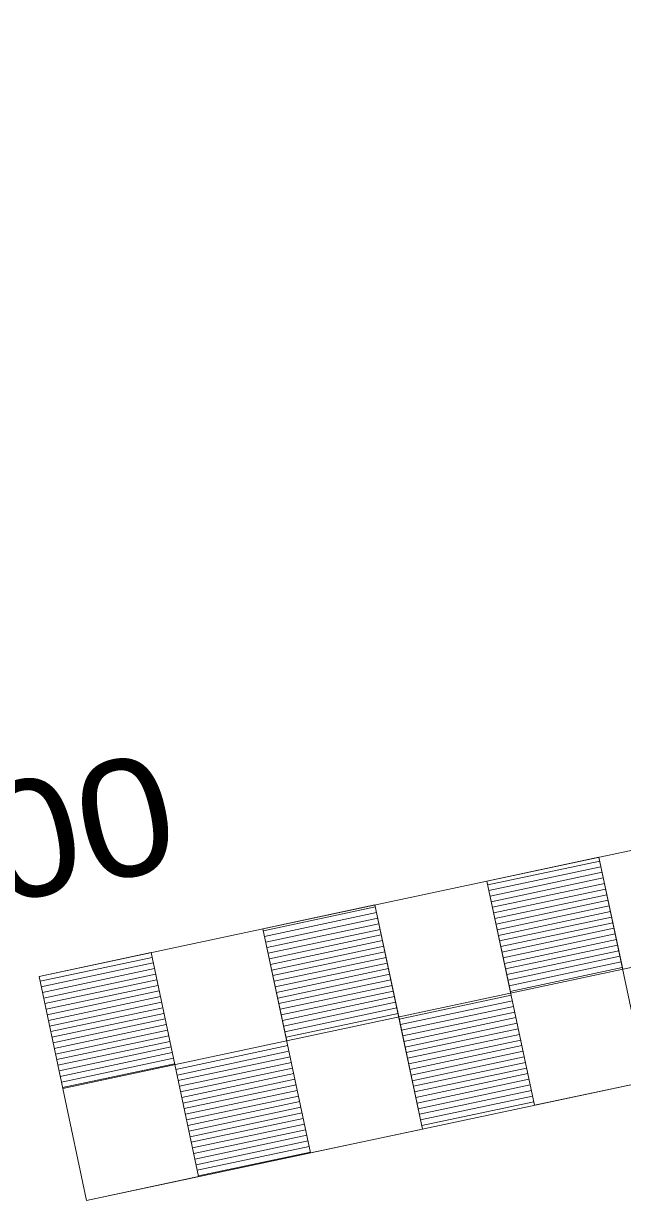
# Model space of a CAD drawing. Extents: x 2357218 to 2371708, y 6973728 to 6980157.
# Drawn here: x 2358089.1 to 2358141.4, y 6974163.8 to 6974266.5 of the extents above; entities that cross this region are included whole.
import ezdxf
from ezdxf.enums import TextEntityAlignment as Align

# ---------------------------------------------------------------- set-up
doc = ezdxf.new("R2010")
doc.units = 0
doc.header["$LTSCALE"] = 2
doc.layers.add('62', color=7, linetype='Continuous', lineweight=13)
doc.layers.add('63', color=7, linetype='Continuous', lineweight=13)

msp = doc.modelspace()

# ---------------------------------------------------------------- linework, layer by layer
at = {"layer": '62'}
for p, q in [((2358090.44, 6974183.356), (2358481.753, 6974266.532)), ((2358092.52, 6974173.573), (2358483.832, 6974256.749)), ((2358139.354, 6974193.754), (2358141.433, 6974183.97)), ((2358129.641, 6974191.339), (2358139.425, 6974193.416)), ((2358129.746, 6974190.849), (2358139.528, 6974192.928)), ((2358129.57, 6974191.674), (2358131.65, 6974181.891)), ((2358129.85, 6974190.359), (2358139.633, 6974192.438)), ((2358129.955, 6974189.87), (2358139.737, 6974191.948)), ((2358130.058, 6974189.381), (2358139.84, 6974191.461)), ((2358130.163, 6974188.892), (2358139.945, 6974190.972)), ((2358119.788, 6974189.595), (2358121.869, 6974179.813)), ((2358130.266, 6974188.402), (2358140.049, 6974190.482)), ((2358130.369, 6974187.913), (2358140.153, 6974189.993)), ((2358110.045, 6974187.331), (2358119.828, 6974189.411)), ((2358110.149, 6974186.842), (2358119.931, 6974188.921)), ((2358130.474, 6974187.424), (2358140.257, 6974189.504)), ((2358130.578, 6974186.935), (2358140.36, 6974189.016)), ((2358110.005, 6974187.515), (2358112.085, 6974177.733)), ((2358110.254, 6974186.351), (2358120.036, 6974188.432)), ((2358110.358, 6974185.863), (2358120.139, 6974187.942)), ((2358130.681, 6974186.446), (2358140.465, 6974188.527)), ((2358130.785, 6974185.957), (2358140.568, 6974188.036)), ((2358130.889, 6974185.468), (2358140.673, 6974187.547)), ((2358110.461, 6974185.373), (2358120.243, 6974187.454)), ((2358110.565, 6974184.885), (2358120.347, 6974186.965)), ((2358130.994, 6974184.979), (2358140.776, 6974187.058)), ((2358131.097, 6974184.49), (2358140.88, 6974186.569)), ((2358110.668, 6974184.395), (2358120.452, 6974186.475)), ((2358110.773, 6974183.907), (2358120.556, 6974185.987)), ((2358110.877, 6974183.418), (2358120.659, 6974185.497)), ((2358131.202, 6974184.001), (2358140.985, 6974186.08)), ((2358131.306, 6974183.512), (2358141.089, 6974185.591)), ((2358090.529, 6974182.934), (2358100.314, 6974185.012)), ((2358090.635, 6974182.444), (2358100.417, 6974184.523)), ((2358100.223, 6974185.434), (2358102.302, 6974175.653)), ((2358110.981, 6974182.929), (2358120.764, 6974185.008)), ((2358111.085, 6974182.439), (2358120.868, 6974184.52)), ((2358131.409, 6974183.023), (2358141.192, 6974185.103)), ((2358131.514, 6974182.534), (2358141.296, 6974184.613)), ((2358090.738, 6974181.954), (2358100.521, 6974184.034)), ((2358090.843, 6974181.465), (2358100.624, 6974183.545)), ((2358111.189, 6974181.951), (2358120.972, 6974184.03)), ((2358111.292, 6974181.461), (2358121.076, 6974183.54)), ((2358131.617, 6974182.045), (2358141.4, 6974184.125)), ((2358090.44, 6974183.356), (2358092.52, 6974173.573)), ((2358090.945, 6974180.976), (2358100.728, 6974183.056)), ((2358091.05, 6974180.487), (2358100.832, 6974182.566)), ((2358111.396, 6974180.973), (2358121.179, 6974183.051)), ((2358111.501, 6974180.484), (2358121.283, 6974182.562)), ((2358091.153, 6974179.998), (2358100.936, 6974182.077)), ((2358091.257, 6974179.509), (2358101.041, 6974181.588)), ((2358111.604, 6974179.994), (2358121.387, 6974182.073)), ((2358111.708, 6974179.505), (2358121.492, 6974181.584)), ((2358121.907, 6974179.628), (2358131.689, 6974181.707)), ((2358091.362, 6974179.02), (2358101.144, 6974181.099)), ((2358091.465, 6974178.531), (2358101.248, 6974180.61)), ((2358111.813, 6974179.016), (2358121.595, 6974181.095)), ((2358111.917, 6974178.526), (2358121.699, 6974180.606)), ((2358122.011, 6974179.139), (2358131.793, 6974181.218)), ((2358122.115, 6974178.649), (2358131.896, 6974180.729)), ((2358091.569, 6974178.042), (2358101.352, 6974180.121)), ((2358091.673, 6974177.552), (2358101.456, 6974179.633)), ((2358112.021, 6974178.037), (2358121.804, 6974180.117)), ((2358121.866, 6974179.811), (2358123.945, 6974170.028)), ((2358121.868, 6974179.812), (2358123.947, 6974170.029)), ((2358122.218, 6974178.161), (2358132.001, 6974180.239)), ((2358122.323, 6974177.671), (2358132.105, 6974179.75)), ((2358091.777, 6974177.063), (2358101.561, 6974179.144)), ((2358091.882, 6974176.574), (2358101.664, 6974178.655)), ((2358122.427, 6974177.182), (2358132.209, 6974179.261)), ((2358122.53, 6974176.694), (2358132.313, 6974178.772)), ((2358122.635, 6974176.204), (2358132.416, 6974178.283)), ((2358091.985, 6974176.085), (2358101.769, 6974178.166)), ((2358092.09, 6974175.596), (2358101.873, 6974177.676)), ((2358102.392, 6974175.23), (2358112.174, 6974177.309)), ((2358122.738, 6974175.716), (2358132.522, 6974177.793)), ((2358122.842, 6974175.226), (2358132.624, 6974177.306)), ((2358092.194, 6974175.107), (2358101.977, 6974177.188)), ((2358092.297, 6974174.619), (2358102.081, 6974176.697)), ((2358092.401, 6974174.13), (2358102.184, 6974176.209)), ((2358102.496, 6974174.741), (2358112.277, 6974176.82)), ((2358102.6, 6974174.252), (2358112.382, 6974176.33)), ((2358122.946, 6974174.737), (2358132.728, 6974176.817)), ((2358123.051, 6974174.248), (2358132.832, 6974176.328)), ((2358092.505, 6974173.641), (2358102.289, 6974175.72)), ((2358102.302, 6974175.653), (2358104.381, 6974165.87)), ((2358102.704, 6974173.763), (2358112.486, 6974175.842)), ((2358102.808, 6974173.274), (2358112.59, 6974175.353)), ((2358123.154, 6974173.758), (2358132.936, 6974175.839)), ((2358123.258, 6974173.269), (2358133.041, 6974175.349)), ((2358102.913, 6974172.785), (2358112.694, 6974174.863)), ((2358103.015, 6974172.295), (2358112.797, 6974174.375)), ((2358123.363, 6974172.779), (2358133.145, 6974174.86)), ((2358123.466, 6974172.291), (2358133.248, 6974174.369)), ((2358103.119, 6974171.806), (2358112.901, 6974173.884)), ((2358103.223, 6974171.317), (2358113.004, 6974173.396)), ((2358123.571, 6974171.802), (2358133.352, 6974173.881)), ((2358123.674, 6974171.313), (2358133.456, 6974173.392)), ((2358103.326, 6974170.828), (2358113.109, 6974172.907)), ((2358103.431, 6974170.339), (2358113.213, 6974172.417)), ((2358123.778, 6974170.824), (2358133.56, 6974172.902)), ((2358123.882, 6974170.334), (2358133.664, 6974172.414)), ((2358103.536, 6974169.849), (2358113.316, 6974171.929)), ((2358103.639, 6974169.36), (2358113.421, 6974171.439)), ((2358103.744, 6974168.87), (2358113.526, 6974170.949)), ((2358103.846, 6974168.381), (2358113.631, 6974170.46)), ((2358103.951, 6974167.893), (2358113.733, 6974169.971)), ((2358104.055, 6974167.402), (2358113.837, 6974169.482)), ((2358104.16, 6974166.913), (2358113.941, 6974168.994)), ((2358104.262, 6974166.424), (2358114.045, 6974168.504)), ((2358104.366, 6974165.935), (2358114.15, 6974168.016))]:
    msp.add_line(p, q, dxfattribs=at)
for points in [[(2358133.73, 6974172.108), (2358143.513, 6974174.187), (2358139.354, 6974193.754), (2358129.57, 6974191.674)], [(2358114.164, 6974167.949), (2358123.947, 6974170.029), (2358119.788, 6974189.595), (2358110.005, 6974187.515)], [(2358094.598, 6974163.791), (2358104.381, 6974165.87), (2358100.223, 6974185.434), (2358090.44, 6974183.356)]]:
    msp.add_lwpolyline(points, close=True, dxfattribs=at)
at = {"layer": '63'}
for p, q in [((2358090.44, 6974183.356), (2358481.753, 6974266.532)), ((2358092.52, 6974173.573), (2358483.832, 6974256.749)), ((2358094.598, 6974163.791), (2358485.911, 6974246.966)), ((2358139.354, 6974193.754), (2358141.433, 6974183.97)), ((2358129.641, 6974191.339), (2358139.425, 6974193.416)), ((2358129.746, 6974190.849), (2358139.528, 6974192.928)), ((2358129.57, 6974191.674), (2358131.65, 6974181.891)), ((2358129.85, 6974190.359), (2358139.633, 6974192.438)), ((2358129.955, 6974189.87), (2358139.737, 6974191.948)), ((2358130.058, 6974189.381), (2358139.84, 6974191.461)), ((2358130.163, 6974188.892), (2358139.945, 6974190.972)), ((2358119.788, 6974189.595), (2358121.869, 6974179.813)), ((2358130.266, 6974188.402), (2358140.049, 6974190.482)), ((2358130.369, 6974187.913), (2358140.153, 6974189.993)), ((2358110.045, 6974187.331), (2358119.828, 6974189.411)), ((2358110.149, 6974186.842), (2358119.931, 6974188.921)), ((2358130.474, 6974187.424), (2358140.257, 6974189.504)), ((2358130.578, 6974186.935), (2358140.36, 6974189.016)), ((2358110.005, 6974187.515), (2358112.085, 6974177.733)), ((2358110.254, 6974186.351), (2358120.036, 6974188.432)), ((2358110.358, 6974185.863), (2358120.139, 6974187.942)), ((2358130.681, 6974186.446), (2358140.465, 6974188.527)), ((2358130.785, 6974185.957), (2358140.568, 6974188.036)), ((2358130.889, 6974185.468), (2358140.673, 6974187.547)), ((2358110.461, 6974185.373), (2358120.243, 6974187.454)), ((2358110.565, 6974184.885), (2358120.347, 6974186.965)), ((2358130.994, 6974184.979), (2358140.776, 6974187.058)), ((2358131.097, 6974184.49), (2358140.88, 6974186.569)), ((2358110.668, 6974184.395), (2358120.452, 6974186.475)), ((2358110.773, 6974183.907), (2358120.556, 6974185.987)), ((2358110.877, 6974183.418), (2358120.659, 6974185.497)), ((2358131.202, 6974184.001), (2358140.985, 6974186.08)), ((2358131.306, 6974183.512), (2358141.089, 6974185.591)), ((2358090.529, 6974182.934), (2358100.314, 6974185.012)), ((2358090.635, 6974182.444), (2358100.417, 6974184.523)), ((2358100.223, 6974185.434), (2358102.302, 6974175.653)), ((2358110.981, 6974182.929), (2358120.764, 6974185.008)), ((2358111.085, 6974182.439), (2358120.868, 6974184.52)), ((2358131.409, 6974183.023), (2358141.192, 6974185.103)), ((2358131.514, 6974182.534), (2358141.296, 6974184.613)), ((2358090.738, 6974181.954), (2358100.521, 6974184.034)), ((2358090.843, 6974181.465), (2358100.624, 6974183.545)), ((2358111.189, 6974181.951), (2358120.972, 6974184.03)), ((2358111.292, 6974181.461), (2358121.076, 6974183.54)), ((2358131.617, 6974182.045), (2358141.4, 6974184.125)), ((2358090.44, 6974183.356), (2358092.52, 6974173.573)), ((2358090.945, 6974180.976), (2358100.728, 6974183.056)), ((2358091.05, 6974180.487), (2358100.832, 6974182.566)), ((2358111.396, 6974180.973), (2358121.179, 6974183.051)), ((2358111.501, 6974180.484), (2358121.283, 6974182.562)), ((2358091.153, 6974179.998), (2358100.936, 6974182.077)), ((2358091.257, 6974179.509), (2358101.041, 6974181.588)), ((2358111.604, 6974179.994), (2358121.387, 6974182.073)), ((2358111.708, 6974179.505), (2358121.492, 6974181.584)), ((2358121.907, 6974179.628), (2358131.689, 6974181.707)), ((2358091.362, 6974179.02), (2358101.144, 6974181.099)), ((2358091.465, 6974178.531), (2358101.248, 6974180.61)), ((2358111.813, 6974179.016), (2358121.595, 6974181.095)), ((2358111.917, 6974178.526), (2358121.699, 6974180.606)), ((2358122.011, 6974179.139), (2358131.793, 6974181.218)), ((2358122.115, 6974178.649), (2358131.896, 6974180.729)), ((2358091.569, 6974178.042), (2358101.352, 6974180.121)), ((2358091.673, 6974177.552), (2358101.456, 6974179.633)), ((2358112.021, 6974178.037), (2358121.804, 6974180.117)), ((2358121.866, 6974179.811), (2358123.945, 6974170.028)), ((2358121.868, 6974179.812), (2358123.947, 6974170.029)), ((2358122.218, 6974178.161), (2358132.001, 6974180.239)), ((2358122.323, 6974177.671), (2358132.105, 6974179.75)), ((2358091.777, 6974177.063), (2358101.561, 6974179.144)), ((2358091.882, 6974176.574), (2358101.664, 6974178.655)), ((2358122.427, 6974177.182), (2358132.209, 6974179.261)), ((2358122.53, 6974176.694), (2358132.313, 6974178.772)), ((2358122.635, 6974176.204), (2358132.416, 6974178.283)), ((2358091.985, 6974176.085), (2358101.769, 6974178.166)), ((2358092.09, 6974175.596), (2358101.873, 6974177.676)), ((2358102.392, 6974175.23), (2358112.174, 6974177.309)), ((2358122.738, 6974175.716), (2358132.522, 6974177.793)), ((2358122.842, 6974175.226), (2358132.624, 6974177.306)), ((2358092.194, 6974175.107), (2358101.977, 6974177.188)), ((2358092.297, 6974174.619), (2358102.081, 6974176.697)), ((2358092.401, 6974174.13), (2358102.184, 6974176.209)), ((2358102.496, 6974174.741), (2358112.277, 6974176.82)), ((2358102.6, 6974174.252), (2358112.382, 6974176.33)), ((2358122.946, 6974174.737), (2358132.728, 6974176.817)), ((2358123.051, 6974174.248), (2358132.832, 6974176.328)), ((2358092.505, 6974173.641), (2358102.289, 6974175.72)), ((2358102.302, 6974175.653), (2358104.381, 6974165.87)), ((2358102.704, 6974173.763), (2358112.486, 6974175.842)), ((2358102.808, 6974173.274), (2358112.59, 6974175.353)), ((2358123.154, 6974173.758), (2358132.936, 6974175.839)), ((2358123.258, 6974173.269), (2358133.041, 6974175.349)), ((2358102.913, 6974172.785), (2358112.694, 6974174.863)), ((2358103.015, 6974172.295), (2358112.797, 6974174.375)), ((2358123.363, 6974172.779), (2358133.145, 6974174.86)), ((2358123.466, 6974172.291), (2358133.248, 6974174.369)), ((2358103.119, 6974171.806), (2358112.901, 6974173.884)), ((2358103.223, 6974171.317), (2358113.004, 6974173.396)), ((2358123.571, 6974171.802), (2358133.352, 6974173.881)), ((2358123.674, 6974171.313), (2358133.456, 6974173.392)), ((2358103.326, 6974170.828), (2358113.109, 6974172.907)), ((2358103.431, 6974170.339), (2358113.213, 6974172.417)), ((2358123.778, 6974170.824), (2358133.56, 6974172.902)), ((2358123.882, 6974170.334), (2358133.664, 6974172.414)), ((2358103.536, 6974169.849), (2358113.316, 6974171.929)), ((2358103.639, 6974169.36), (2358113.421, 6974171.439)), ((2358103.744, 6974168.87), (2358113.526, 6974170.949)), ((2358103.846, 6974168.381), (2358113.631, 6974170.46)), ((2358103.951, 6974167.893), (2358113.733, 6974169.971)), ((2358104.055, 6974167.402), (2358113.837, 6974169.482)), ((2358104.16, 6974166.913), (2358113.941, 6974168.994)), ((2358104.262, 6974166.424), (2358114.045, 6974168.504)), ((2358104.366, 6974165.935), (2358114.15, 6974168.016))]:
    msp.add_line(p, q, dxfattribs=at)
for points in [[(2358133.73, 6974172.108), (2358143.513, 6974174.187), (2358139.354, 6974193.754), (2358129.57, 6974191.674)], [(2358114.164, 6974167.949), (2358123.947, 6974170.029), (2358119.788, 6974189.595), (2358110.005, 6974187.515)], [(2358094.598, 6974163.791), (2358104.381, 6974165.87), (2358100.223, 6974185.434), (2358090.44, 6974183.356)]]:
    msp.add_lwpolyline(points, close=True, dxfattribs=at)

# ---------------------------------------------------------------- texts
at = {"layer": '62', "width": 1.1}
msp.add_text('100', height=10.2, rotation=12, dxfattribs=at).set_placement((2358090.869, 6974190.458), align=Align.CENTER)
at = {"layer": '63', "width": 1.1}
msp.add_text('100', height=10.2, rotation=12, dxfattribs=at).set_placement((2358090.869, 6974190.458), align=Align.CENTER)

doc.saveas('drawing.dxf')
